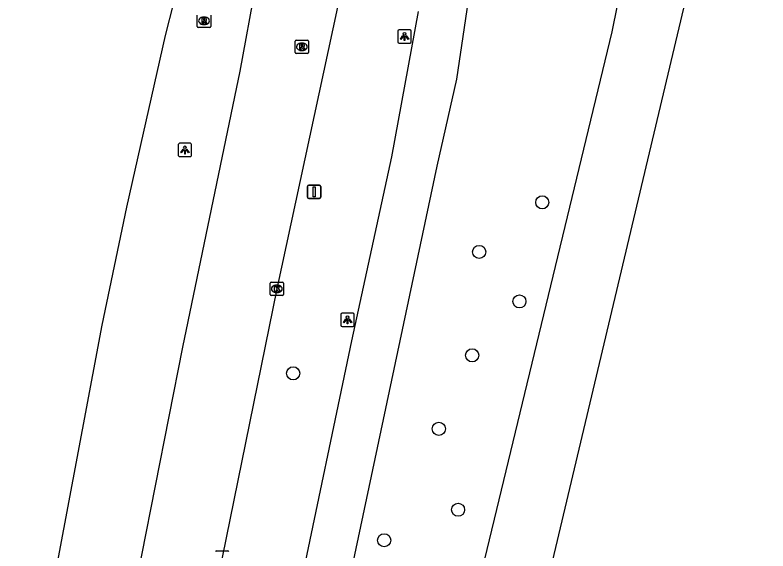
# Model space of a CAD drawing. Extents: x 160203 to 161526, y 379529 to 381797.
# Drawn here: x 160368.5 to 160424.8, y 380683.9 to 380723.9 of the extents above; entities that cross this region are included whole.
import ezdxf

# ---------------------------------------------------------------- set-up
doc = ezdxf.new("R2010")
doc.units = 0
for name, color, linetype in [('IMGEO_Boom', 7, 'Continuous'), ('IMGEO_Fietspad_gesloten', 7, 'Continuous'), ('IMGEO_Kolk', 7, 'Continuous'), ('IMGEO_Lichtpunt', 7, 'Continuous'), ('IMGEO_Rijbaan_regionaal_gesloten', 7, 'Continuous'), ('IMGEO_Rioolput', 7, 'Continuous'), ('IMGEO_Verkeersbordpaal', 7, 'Continuous'), ('IMGEO_Waterloop', 7, 'Continuous')]:
    doc.layers.add(name, color=color, linetype=linetype)

msp = doc.modelspace()

# ---------------------------------------------------------------- linework, layer by layer
at = {"layer": 'IMGEO_Boom'}
for centre in [(160407.899, 380709.963), (160403.186, 380706.266), (160406.192, 380702.569), (160402.662, 380698.546), (160389.302, 380697.203), (160400.173, 380693.061), (160401.613, 380687.022), (160396.091, 380684.74)]:
    msp.add_circle(centre, 0.489, dxfattribs=at)
at = {"layer": 'IMGEO_Fietspad_gesloten'}
for points in [[(160403.409, 380731.544), (160403.109, 380730.087), (160401.489, 380719.156), (160400.039, 380712.665), (160393.086, 380679.897)], [(160398.623, 380724.204), (160396.63, 380713.356), (160393.658, 380699.635), (160389.741, 380680.967)]]:
    msp.add_lwpolyline(points, dxfattribs=at)
at = {"layer": 'IMGEO_Kolk'}
for p, q in [((160387.58, 380703.081), (160387.58, 380703.933)), ((160387.655, 380704.007), (160388.507, 380704.007)), ((160388.581, 380703.933), (160388.581, 380703.081)), ((160388.068, 380703.787), (160388.093, 380703.787)), ((160388.507, 380703.007), (160387.655, 380703.007)), ((160388.091, 380703.227), (160388.066, 380703.227)), ((160383.57, 380683.945), (160384.422, 380683.945))]:
    msp.add_line(p, q, dxfattribs=at)
for points in [[(160387.58, 380703.081), (160387.58, 380703.933)], [(160387.655, 380704.007), (160388.507, 380704.007)], [(160388.581, 380703.933), (160388.581, 380703.081)], [(160387.901, 380703.707), (160388.024, 380703.707), (160388.024, 380703.556), (160388.154, 380703.707), (160388.318, 380703.707), (160388.172, 380703.556), (160388.325, 380703.307), (160388.173, 380703.307), (160388.088, 380703.471), (160388.024, 380703.404), (160388.024, 380703.307), (160387.901, 380703.307), (160387.901, 380703.707)], [(160388.507, 380703.007), (160387.655, 380703.007)], [(160383.57, 380683.945), (160384.422, 380683.945)]]:
    msp.add_lwpolyline(points, dxfattribs=at)
for centre, start, end in [((160387.657, 380703.931), 91.552, 178.448), ((160387.657, 380703.931), 91.552, 178.448), ((160388.505, 380703.931), 1.552, 88.448), ((160388.505, 380703.931), 1.552, 88.448), ((160387.657, 380703.083), 181.552, 268.448), ((160387.657, 380703.083), 181.552, 268.448), ((160388.505, 380703.083), 271.552, 358.448), ((160388.505, 380703.083), 271.552, 358.448), ((160383.572, 380683.869), 91.552, 178.448), ((160383.572, 380683.869), 91.552, 178.448), ((160384.42, 380683.869), 1.552, 88.448), ((160384.42, 380683.869), 1.552, 88.448)]:
    msp.add_arc(centre, 0.0765, start, end, dxfattribs=at)
for centre, major_axis, ratio, start_param, end_param in [((160388.067, 380703.507), (-0.387, 0.002), 0.722429, 4.712389, 7.853982), ((160388.092, 380703.507), (-0.39, 0.002), 0.717154, 1.570796, 4.712389)]:
    msp.add_ellipse(centre, major_axis=major_axis, ratio=ratio, start_param=start_param, end_param=end_param, dxfattribs=at)
at = {"layer": 'IMGEO_Lichtpunt'}
for p, q in [((160397.121, 380722.75), (160397.121, 380721.943)), ((160397.121, 380722.75), (160397.121, 380721.943)), ((160398.023, 380722.845), (160397.215, 380722.845)), ((160398.023, 380722.845), (160397.215, 380722.845)), ((160398.117, 380721.943), (160398.117, 380722.75)), ((160398.117, 380721.943), (160398.117, 380722.75)), ((160397.215, 380721.849), (160398.023, 380721.849)), ((160397.215, 380721.849), (160398.023, 380721.849)), ((160380.722, 380714.275), (160380.722, 380713.468)), ((160380.722, 380714.275), (160380.722, 380713.468)), ((160381.624, 380714.37), (160380.816, 380714.37)), ((160381.624, 380714.37), (160380.816, 380714.37)), ((160381.718, 380713.468), (160381.718, 380714.275)), ((160381.718, 380713.468), (160381.718, 380714.275)), ((160380.816, 380713.374), (160381.624, 380713.374)), ((160380.816, 380713.374), (160381.624, 380713.374)), ((160392.865, 380701.6), (160392.865, 380700.793)), ((160392.865, 380701.6), (160392.865, 380700.793)), ((160393.767, 380701.695), (160392.959, 380701.695)), ((160393.767, 380701.695), (160392.959, 380701.695)), ((160393.861, 380700.793), (160393.861, 380701.6)), ((160393.861, 380700.793), (160393.861, 380701.6)), ((160392.959, 380700.699), (160393.767, 380700.699)), ((160392.959, 380700.699), (160393.767, 380700.699))]:
    msp.add_line(p, q, dxfattribs=at)
for points in [[(160397.495, 380722.414), (160397.534, 380722.386), (160397.346, 380722.124), (160397.308, 380722.151), (160397.495, 380722.414)], [(160397.707, 380722.386), (160397.745, 380722.413), (160397.932, 380722.151), (160397.893, 380722.123), (160397.707, 380722.386)], [(160397.597, 380722.366), (160397.644, 380722.366), (160397.644, 380722.044), (160397.597, 380722.044), (160397.597, 380722.366)], [(160381.096, 380713.939), (160381.135, 380713.911), (160380.947, 380713.649), (160380.909, 380713.676), (160381.096, 380713.939)], [(160381.198, 380713.891), (160381.245, 380713.891), (160381.245, 380713.569), (160381.198, 380713.569), (160381.198, 380713.891)], [(160381.308, 380713.911), (160381.346, 380713.938), (160381.533, 380713.676), (160381.494, 380713.648), (160381.308, 380713.911)], [(160393.239, 380701.264), (160393.278, 380701.236), (160393.09, 380700.974), (160393.052, 380701.001), (160393.239, 380701.264)], [(160393.341, 380701.216), (160393.388, 380701.216), (160393.388, 380700.894), (160393.341, 380700.894), (160393.341, 380701.216)], [(160393.451, 380701.236), (160393.489, 380701.263), (160393.676, 380701.001), (160393.637, 380700.973), (160393.451, 380701.236)]]:
    msp.add_lwpolyline(points, dxfattribs=at)
for centre in [(160397.62, 380722.548), (160381.221, 380714.073), (160393.364, 380701.398)]:
    msp.add_circle(centre, 0.0994, dxfattribs=at)
for centre, start, end in [((160397.215, 380722.75), 90, 180), ((160397.215, 380722.75), 90, 180), ((160398.023, 380722.75), 0, 90), ((160398.023, 380722.75), 0, 90), ((160397.215, 380721.943), 180, 270), ((160397.215, 380721.943), 180, 270), ((160398.023, 380721.943), 270, 0), ((160398.023, 380721.943), 270, 360), ((160380.816, 380714.275), 90, 180), ((160380.816, 380714.275), 90, 180), ((160381.624, 380714.275), 0, 90), ((160381.624, 380714.275), 0, 90), ((160380.816, 380713.468), 180, 270), ((160380.816, 380713.468), 180, 270), ((160381.624, 380713.468), 270, 0), ((160381.624, 380713.468), 270, 360), ((160392.959, 380701.6), 90, 180), ((160392.959, 380701.6), 90, 180), ((160393.767, 380701.6), 0, 90), ((160393.767, 380701.6), 0, 90), ((160392.959, 380700.793), 180, 270), ((160392.959, 380700.793), 180, 270), ((160393.767, 380700.793), 270, 0), ((160393.767, 380700.793), 270, 360)]:
    msp.add_arc(centre, 0.0946, start, end, dxfattribs=at)
at = {"layer": 'IMGEO_Rijbaan_regionaal_gesloten'}
for points in [[(160368.532, 380666.24), (160375.036, 380700.809), (160376.868, 380709.594), (160379.775, 380722.42), (160381.017, 380727.317)], [(160386.475, 380726.144), (160385.305, 380719.752), (160381.038, 380699.156), (160376.956, 380678.451), (160372.618, 380655.25)], [(160392.616, 380724.543), (160388.081, 380703.507), (160383.995, 380683.446), (160379.783, 380661.35), (160377.1, 380646.154)]]:
    msp.add_lwpolyline(points, dxfattribs=at)
at = {"layer": 'IMGEO_Rioolput'}
for p, q in [((160382.142, 380723.091), (160382.142, 380723.943)), ((160382.63, 380723.797), (160382.655, 380723.797)), ((160383.143, 380723.943), (160383.143, 380723.091)), ((160383.069, 380723.017), (160382.217, 380723.017)), ((160382.653, 380723.237), (160382.628, 380723.237)), ((160389.447, 380721.152), (160389.447, 380722.004)), ((160389.522, 380722.078), (160390.374, 380722.078)), ((160389.935, 380721.858), (160389.96, 380721.858)), ((160390.448, 380722.004), (160390.448, 380721.152)), ((160389.958, 380721.298), (160389.933, 380721.298)), ((160390.374, 380721.078), (160389.522, 380721.078))]:
    msp.add_line(p, q, dxfattribs=at)
for points in [[(160382.142, 380723.091), (160382.142, 380723.943)], [(160382.731, 380723.715), (160382.479, 380723.717), (160382.479, 380723.317)], [(160382.657, 380723.636), (160382.603, 380723.636), (160382.603, 380723.555)], [(160382.603, 380723.555), (160382.655, 380723.555)], [(160383.143, 380723.943), (160383.143, 380723.091)], [(160383.069, 380723.017), (160382.217, 380723.017)], [(160382.479, 380723.317), (160382.603, 380723.317), (160382.603, 380723.479), (160382.614, 380723.479)], [(160382.661, 380723.45), (160382.732, 380723.317), (160382.872, 380723.317), (160382.807, 380723.443)], [(160389.447, 380721.152), (160389.447, 380722.004)], [(160389.522, 380722.078), (160390.374, 380722.078)], [(160390.448, 380722.004), (160390.448, 380721.152)], [(160390.036, 380721.776), (160389.784, 380721.778), (160389.784, 380721.378)], [(160389.784, 380721.378), (160389.908, 380721.378), (160389.908, 380721.54), (160389.919, 380721.54)], [(160389.962, 380721.697), (160389.908, 380721.697), (160389.908, 380721.616)], [(160389.908, 380721.616), (160389.96, 380721.616)], [(160389.966, 380721.511), (160390.037, 380721.378), (160390.177, 380721.378), (160390.112, 380721.504)], [(160390.374, 380721.078), (160389.522, 380721.078)]]:
    msp.add_lwpolyline(points, dxfattribs=at)
for centre, radius, start, end in [((160382.639, 380723.744), 0.19, 274.7715, 282.9687), ((160382.663, 380723.54), 0.0964, 77.0061, 93.1865), ((160382.677, 380723.597), 0.0378, 276.6634, 79.6772), ((160382.73, 380723.605), 0.109, 350.3612, 89.416), ((160382.728, 380723.605), 0.112, 277.5842, 350.9817), ((160382.219, 380723.093), 0.0765, 181.552, 268.448), ((160382.219, 380723.093), 0.0765, 181.552, 268.448), ((160382.613, 380723.426), 0.0533, 26.0293, 88.6989), ((160382.712, 380723.39), 0.108, 29.5134, 73.7905), ((160383.067, 380723.093), 0.0765, 271.552, 358.448), ((160383.067, 380723.093), 0.0765, 271.552, 358.448), ((160389.524, 380722.002), 0.0765, 91.552, 178.448), ((160389.524, 380722.002), 0.0765, 91.552, 178.448), ((160390.372, 380722.002), 0.0765, 1.552, 88.448), ((160390.372, 380722.002), 0.0765, 1.552, 88.448), ((160389.918, 380721.487), 0.0533, 26.0293, 88.6989), ((160389.944, 380721.805), 0.19, 274.7715, 282.9687), ((160389.968, 380721.601), 0.0964, 77.0061, 93.1865), ((160389.982, 380721.658), 0.0378, 276.6634, 79.6772), ((160390.035, 380721.666), 0.109, 350.3612, 89.416), ((160390.033, 380721.666), 0.112, 277.5842, 350.9817), ((160390.017, 380721.451), 0.108, 29.5134, 73.7905), ((160389.524, 380721.154), 0.0765, 181.552, 268.448), ((160389.524, 380721.154), 0.0765, 181.552, 268.448), ((160390.372, 380721.154), 0.0765, 271.552, 358.448), ((160390.372, 380721.154), 0.0765, 271.552, 358.448)]:
    msp.add_arc(centre, radius, start, end, dxfattribs=at)
for centre, major_axis, ratio, start_param, end_param in [((160382.629, 380723.517), (-0.387, 0.002), 0.722429, 4.712389, 7.853982), ((160382.654, 380723.517), (-0.39, 0.002), 0.717154, 1.570796, 4.712389), ((160389.934, 380721.578), (-0.387, 0.002), 0.722429, 4.712389, 7.853982), ((160389.959, 380721.578), (-0.39, 0.002), 0.717154, 1.570796, 4.712389)]:
    msp.add_ellipse(centre, major_axis=major_axis, ratio=ratio, start_param=start_param, end_param=end_param, dxfattribs=at)
at = {"layer": 'IMGEO_Verkeersbordpaal'}
for p, q in [((160390.365, 380710.345), (160390.365, 380711.145)), ((160390.365, 380711.145), (160390.365, 380710.345)), ((160390.465, 380711.245), (160391.255, 380711.245)), ((160391.255, 380711.245), (160390.465, 380711.245)), ((160391.355, 380711.145), (160391.355, 380710.345)), ((160391.355, 380710.345), (160391.355, 380711.145)), ((160391.255, 380710.245), (160390.465, 380710.245)), ((160390.465, 380710.245), (160391.255, 380710.245))]:
    msp.add_line(p, q, dxfattribs=at)
msp.add_lwpolyline([(160390.785, 380711.12), (160390.935, 380711.12), (160390.935, 380710.37), (160390.785, 380710.37), (160390.785, 380711.12)], dxfattribs=at)
for centre, start, end in [((160390.465, 380711.145), 90, 180), ((160390.465, 380711.145), 90, 180), ((160391.255, 380711.145), 0, 90), ((160391.255, 380711.145), 360, 90), ((160390.465, 380710.345), 180, 270), ((160390.465, 380710.345), 180, 270), ((160391.255, 380710.345), 270, 0), ((160391.255, 380710.345), 270, 0)]:
    msp.add_arc(centre, 0.1, start, end, dxfattribs=at)
at = {"layer": 'IMGEO_Waterloop'}
for points in [[(160424.751, 380748.622), (160421.704, 380738.223), (160400.367, 380648.355), (160396.021, 380628.131), (160394.312, 380619.353), (160391.591, 380603.409)], [(160387.862, 380603.942), (160388.223, 380606.389), (160388.675, 380608.166), (160391.266, 380623.144), (160392.046, 380629.012), (160392.89, 380632.678), (160395.463, 380648.127), (160395.831, 380649.266), (160397.982, 380660.047), (160413.118, 380722.694), (160414.318, 380728.603)]]:
    msp.add_lwpolyline(points, dxfattribs=at)

doc.saveas('drawing.dxf')
